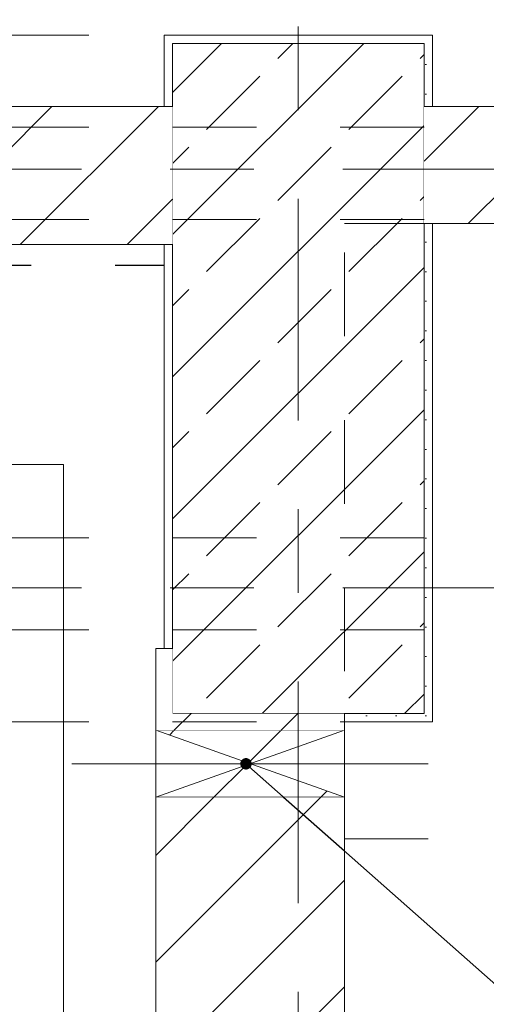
# Model space of a CAD drawing. Header units: metres. Extents: x -4 to 100, y -11 to 17.
# Tile 500 of 656: x 46.998 to 47.554, y 4.853 to 6.028. Entities that reach past the tile are written whole.
import ezdxf

# ---------------------------------------------------------------- set-up
doc = ezdxf.new("R2010")
doc.units = ezdxf.units.M
doc.header["$MEASUREMENT"] = 0
for name, pattern in [('Achse', [0.2, 0.1, -0.05, 0, -0.05]), ('Strichlinie doppelt', [0.546806, 0.264583, -0.105833, 0.070556, -0.105833]), ('Strichlinie eng', [0.115, 0.075, -0.04]), ('Strichpunktlinie', [0.31, 0.2, -0.05, 0.01, -0.05]), ('Untersicht', [0.1, 0.075, -0.025]), ('Wipeout_Contour', [1, 0, -1])]:
    doc.linetypes.add(name, pattern=pattern)
for name, color, linetype in [('152 - Bemaßung_ Beschriftung.Ausbau', 7, 'Continuous'), ('301 - Elemente.Linie', 7, 'Continuous'), ('451 - Universal.Achsen Raster', 7, 'Continuous'), ('605 - Struktur.Wand Innen', 7, 'Continuous'), ('607 - Struktur.Stütze', 7, 'Continuous'), ('608 - Struktur.Träger', 7, 'Continuous'), ('650 - Abdeckung.Fußboden Aufbau', 7, 'Continuous'), ('Abbruch_605 - Struktur.Wand Innen', 7, 'Continuous'), ('Neubau_152 - Bemaßung_ Beschriftung.Ausbau', 7, 'Continuous'), ('Neubau_605 - Struktur.Wand Innen', 7, 'Continuous'), ('Neubau_606 - Struktur.Wand Innen Ausbau', 7, 'Continuous'), ('Neubau_653 - Abdeckung.TB Verkofferung', 7, 'Continuous'), ('Neubau_804 - HKLSE.Elektrik', 7, 'Continuous')]:
    doc.layers.add(name, color=color, linetype=linetype)
doc.styles.add('ERSTELLTER_STIL_2', font='txt')
doc.linetypes.add('Abbruch 1', pattern='A,0,[1,2022.0244.A_L5A-PL02.03_iC_Grundriss 1.OG1.Shx,S=0.001984,R=0,X=0,Y=0],-0.25,0', length=0.25)
doc.dimstyles.new('ERSTELLTER_STIL__5', dxfattribs={"dimtxt": 0.1, "dimasz": 0.0532, "dimexe": 0.18, "dimexo": 0.0625, "dimgap": 0, "dimtad": 1, "dimtih": 1, "dimtoh": 1, "dimzin": 0, "dimdsep": 46, "dimtxsty": 'ERSTELLTER_STIL_2', "dimblk": 'ARROWHEAD_2', "dimblk1": 'ARROWHEAD_2', "dimblk2": 'ARROWHEAD_2', "dimcen": 0.09, "dimse1": 1, "dimse2": 1, "dimclrd": 7, "dimclre": 7, "dimclrt": 7, "dimazin": 0, "dimtfac": 1, "dimtdec": 4, "dimtmove": 0, "dimatfit": 3, "dimfxl": 1, "dimtolj": 1, "dimtzin": 0, "dimarcsym": 0})
doc.dimstyles.new('ERSTELLTER_STIL__8', dxfattribs={"dimtxt": 0.18, "dimasz": 0.03648, "dimexe": 0.18, "dimexo": 0.0625, "dimgap": 0, "dimtad": 0, "dimtih": 1, "dimtoh": 1, "dimdec": 4, "dimzin": 0, "dimdsep": 46, "dimcen": 0.09, "dimadec": 0, "dimazin": 0, "dimtfac": 1, "dimtdec": 4, "dimtmove": 0, "dimatfit": 3, "dimldrblk": 'ARROWHEAD_11', "dimfxl": 1, "dimtolj": 1, "dimtzin": 0, "dimarcsym": 0})
doc.dimstyles.new('ERSTELLTER_STIL__9', dxfattribs={"dimtxt": 0.18, "dimasz": 0.02736, "dimexe": 0.18, "dimexo": 0.0625, "dimgap": 0, "dimtad": 0, "dimtih": 1, "dimtoh": 1, "dimdec": 4, "dimzin": 0, "dimdsep": 46, "dimcen": 0.09, "dimadec": 0, "dimazin": 0, "dimtfac": 1, "dimtdec": 4, "dimtmove": 0, "dimatfit": 3, "dimldrblk": 'ARROWHEAD_11', "dimfxl": 1, "dimtolj": 1, "dimtzin": 0, "dimarcsym": 0})
pattern_1 = [(45, (0, 0), (-0.01767767, 0.01767767), [0, -0.025])]
pattern_2 = [(45, (0, 0), (-0.06363961, 0.06363961), [])]

# ---------------------------------------------------------------- blocks, each defined once
blk = doc.blocks.new('ARROWHEAD_11')
at = {"color": 0, "linetype": 'Continuous', "lineweight": 0}
blk.add_line((0, 0), (-1, 0), dxfattribs=at)
at = {"color": 0, "linetype": 'Continuous', "lineweight": 0, "const_width": 0.25, "flags": 128}
blk.add_lwpolyline([(-0.125, 0, 1), (0.125, 0, 1)], format="xyb", close=True, dxfattribs=at)
blk = doc.blocks.new('*D681')
at = {"layer": '152 - Bemaßung_ Beschriftung.Ausbau', "color": 7, "linetype": 'Continuous', "lineweight": 5}
for p, q in [((46.77, 6.6804), (46.77, 6.7854)), ((47.18, 6.6804), (47.18, 6.7854)), ((46.7902, 6.7679), (46.7498, 6.6979)), ((47.2002, 6.7679), (47.1598, 6.6979)), ((46.77, 6.7329), (47.18, 6.7329))]:
    blk.add_line(p, q, dxfattribs=at)
at = {"layer": '152 - Bemaßung_ Beschriftung.Ausbau', "color": 7, "lineweight": 5, "insert": (46.8991, 6.7529), "char_height": 0.1, "attachment_point": 7, "style": 'ERSTELLTER_STIL_2'}
blk.add_mtext('\\A1;{\\pql;\\fArial|b0|i0|c0|p38;41}', dxfattribs=at)
blk = doc.blocks.new('ARROWHEAD_2')
at = {"color": 0, "linetype": 'Continuous', "lineweight": 0}
for p, q in [((-0.378, -0.655), (0.378, 0.655)), ((0, 0), (-1, 0))]:
    blk.add_line(p, q, dxfattribs=at)
blk = doc.blocks.new('*D682')
at = {"layer": '152 - Bemaßung_ Beschriftung.Ausbau', "color": 7, "linetype": 'Continuous', "lineweight": 5}
for p, q in [((47.18, 6.6804), (47.18, 6.7854)), ((47.48, 6.6804), (47.48, 6.7854)), ((47.2002, 6.7679), (47.1598, 6.6979)), ((47.4598, 6.6979), (47.5002, 6.7679)), ((47.18, 6.7329), (47.48, 6.7329)), ((47.48, 6.7329), (47.5142, 6.7329))]:
    blk.add_line(p, q, dxfattribs=at)
at = {"layer": '152 - Bemaßung_ Beschriftung.Ausbau', "color": 7, "lineweight": 5, "insert": (47.2541, 6.7529), "char_height": 0.1, "attachment_point": 7, "style": 'ERSTELLTER_STIL_2'}
blk.add_mtext('\\A1;{\\pql;\\fArial|b0|i0|c0|p38;30}', dxfattribs=at)
blk = doc.blocks.new('*D689')
at = {"layer": '152 - Bemaßung_ Beschriftung.Ausbau', "color": 7, "linetype": 'Continuous', "lineweight": 5}
for p, q in [((46.845, 6.9804), (46.845, 7.0854)), ((47.18, 6.9804), (47.18, 7.0854)), ((46.8652, 7.0679), (46.8248, 6.9979)), ((47.2002, 7.0679), (47.1598, 6.9979)), ((46.845, 7.0329), (47.18, 7.0329))]:
    blk.add_line(p, q, dxfattribs=at)
at = {"layer": '152 - Bemaßung_ Beschriftung.Ausbau', "color": 7, "lineweight": 5, "insert": (46.9116, 7.0512), "char_height": 0.1, "attachment_point": 7, "style": 'ERSTELLTER_STIL_2'}
blk.add_mtext('\\A1;{\\pql;\\fArial|b0|i0|c0|p38;33\\fArial|b0|i0|c0|p38;\\A1{\\H.66x;\\S5^  ;}}', dxfattribs=at)
blk = doc.blocks.new('*D690')
at = {"layer": '152 - Bemaßung_ Beschriftung.Ausbau', "color": 7, "linetype": 'Continuous', "lineweight": 5}
for p, q in [((47.18, 6.9804), (47.18, 7.0854)), ((47.48, 6.9804), (47.48, 7.0854)), ((47.2002, 7.0679), (47.1598, 6.9979)), ((47.4598, 6.9979), (47.5002, 7.0679)), ((47.18, 7.0329), (47.48, 7.0329)), ((47.48, 7.0329), (47.5142, 7.0329))]:
    blk.add_line(p, q, dxfattribs=at)
at = {"layer": '152 - Bemaßung_ Beschriftung.Ausbau', "color": 7, "lineweight": 5, "insert": (47.2541, 7.0529), "char_height": 0.1, "attachment_point": 7, "style": 'ERSTELLTER_STIL_2'}
blk.add_mtext('\\A1;{\\pql;\\fArial|b0|i0|c0|p38;30}', dxfattribs=at)

msp = doc.modelspace()

# ---------------------------------------------------------------- hatches: boundary and pattern name
at = {"layer": '607 - Struktur.Stütze', "linetype": 'Continuous', "lineweight": 0, "true_color": 0x000000}
h = msp.add_hatch(dxfattribs=at)
h.set_pattern_fill('Gips_0001', color=18, style=0, pattern_type=2)
h.set_pattern_definition(pattern_1)
h.paths.add_polyline_path([(47.49, 6.01), (47.17, 6.01), (47.17, 5.925), (47.18, 5.925), (47.18, 6), (47.48, 6), (47.48, 5.925), (47.49, 5.925)])
h = msp.add_hatch(dxfattribs=at)
h.set_pattern_fill('Beton__Stahlbeton_0001', color=18, style=0, pattern_type=2)
h.set_pattern_definition([(45, (0, 0), (-0.0848528, 0.0848528), []), (45, (-0.04243, 0.04243), (-0.0848528, 0.0848528), [0.09, -0.03])])
h.paths.add_polyline_path([(47.18, 5.2), (47.48, 5.2), (47.48, 6), (47.18, 6)])
h = msp.add_hatch(dxfattribs=at)
h.set_pattern_fill('Gips_0001', color=18, style=0, pattern_type=2)
h.set_pattern_definition(pattern_1)
h.paths.add_polyline_path([(47.385, 5.2), (47.385, 5.19), (47.49, 5.19), (47.49, 5.785), (47.48, 5.785), (47.48, 5.2)])
h = msp.add_hatch(dxfattribs=at)
h.set_pattern_fill('Gips_0001', color=18, style=0, pattern_type=2)
h.set_pattern_definition(pattern_1)
h.paths.add_polyline_path([(47.17, 5.76), (47.17, 5.2775), (47.18, 5.2775), (47.18, 5.76)])
at = {"layer": 'Abbruch_605 - Struktur.Wand Innen', "linetype": 'Continuous', "lineweight": 0, "true_color": 0x000000}
h = msp.add_hatch(dxfattribs=at)
h.set_pattern_fill('MW_Ziegel_0001', color=18, style=0, pattern_type=2)
h.set_pattern_definition(pattern_2)
h.paths.add_polyline_path([(47.16, 5.18), (47.2725, 5.14), (47.385, 5.18)])
h = msp.add_hatch(dxfattribs=at)
h.set_pattern_fill('MW_Ziegel_0001', color=18, style=0, pattern_type=2)
h.set_pattern_definition(pattern_2)
h.paths.add_polyline_path([(47.16, 5.1), (47.385, 5.1), (47.2725, 5.14)])

# ---------------------------------------------------------------- linework, layer by layer
at = {"layer": '301 - Elemente.Linie', "color": 1, "linetype": 'Strichlinie eng', "lineweight": 25, "flags": 128}
msp.add_lwpolyline([(40.3114, 5.7353), (47.17, 5.7353)], dxfattribs=at)
at = {"layer": '451 - Universal.Achsen Raster', "color": 160, "linetype": 'Strichlinie doppelt', "lineweight": 9, "true_color": 0x3232ff}
msp.add_line((64.935, 5.35), (-3.175, 5.35), dxfattribs=at)
at = {"layer": '607 - Struktur.Stütze', "color": 7, "linetype": 'Continuous', "lineweight": 5, "flags": 128}
for points in [[(47.49, 5.925), (47.49, 6.01), (47.17, 6.01), (47.17, 5.925)], [(47.385, 5.19), (47.49, 5.19), (47.49, 5.785)], [(47.17, 5.76), (47.17, 5.2775)]]:
    msp.add_lwpolyline(points, dxfattribs=at)
at = {"layer": '607 - Struktur.Stütze', "color": 7, "linetype": 'Continuous', "lineweight": 13, "flags": 128}
msp.add_lwpolyline([(47.18, 5.2), (47.48, 5.2), (47.48, 6), (47.18, 6)], close=True, dxfattribs=at)
at = {"layer": '608 - Struktur.Träger', "color": 7, "linetype": 'Untersicht', "lineweight": 13}
for p, q in [((0.38, 6.01), (61.88, 6.01)), ((0.38, 5.41), (61.88, 5.41))]:
    msp.add_line(p, q, dxfattribs=at)
at = {"layer": '608 - Struktur.Träger', "color": 7, "linetype": 'Achse', "lineweight": 9}
msp.add_line((0.38, 5.3), (61.88, 5.3), dxfattribs=at)
at = {"layer": '650 - Abdeckung.Fußboden Aufbau', "color": 7, "linetype": 'Continuous', "lineweight": 13, "flags": 128}
msp.add_lwpolyline([(38.86, 5.8285), (38.86, 5.935), (39.97, 5.935), (39.97, 6.01), (40.29, 6.01), (40.29, 5.925), (41.115, 5.925), (41.115, 5.76), (42, 5.76), (42, 5.925), (42.325, 5.925), (42.325, 5.76), (43.21, 5.76), (43.21, 5.925), (45.885, 5.925), (45.885, 5.76), (46.77, 5.76), (46.77, 5.925), (47.17, 5.925), (47.17, 6.01), (47.49, 6.01), (47.49, 5.925), (51.89, 5.925)], dxfattribs=at)
msp.add_lwpolyline([(51.74, 3.04), (51.74, 5.785), (47.49, 5.785), (47.49, 5.19), (47.385, 5.19), (47.385, 3.04)], close=True, dxfattribs=at)
at = {"layer": 'Abbruch_605 - Struktur.Wand Innen', "color": 7, "linetype": 'Abbruch 1', "lineweight": 18}
for p, q in [((47.385, 5.18), (47.16, 5.18)), ((47.16, 5.1), (47.385, 5.1))]:
    msp.add_line(p, q, dxfattribs=at)
at = {"layer": 'Abbruch_605 - Struktur.Wand Innen', "color": 160, "linetype": 'Abbruch 1', "lineweight": 5, "true_color": 0x3232ff}
msp.add_line((47.06, 5.14), (47.485, 5.14), dxfattribs=at)
msp.add_line((47.06, 5.14), (47.485, 5.14), dxfattribs=at)
at = {"layer": 'Abbruch_605 - Struktur.Wand Innen', "color": 7, "linetype": 'Abbruch 1', "lineweight": 18, "flags": 128}
for points in [[(47.16, 5.18), (47.16, 5.1)], [(47.385, 5.1), (47.385, 5.18)]]:
    msp.add_lwpolyline(points, dxfattribs=at)
at = {"layer": 'Neubau_605 - Struktur.Wand Innen', "color": 1, "linetype": 'Continuous', "lineweight": 9}
for p, q in [((47.16, 5.1), (47.385, 5.18)), ((47.16, 5.18), (47.385, 5.1))]:
    msp.add_line(p, q, dxfattribs=at)
at = {"layer": 'Neubau_606 - Struktur.Wand Innen Ausbau', "color": 1, "linetype": 'Strichpunktlinie', "lineweight": 5}
msp.add_line((46.745, 5.14), (47.02, 5.14), dxfattribs=at)
msp.add_line((46.745, 5.14), (47.02, 5.14), dxfattribs=at)
at = {"layer": 'Neubau_653 - Abdeckung.TB Verkofferung', "color": 1, "linetype": 'Untersicht', "lineweight": 9}
for p, q in [((47.385, 5.785), (51.765, 5.785)), ((47.385, 5.0505), (47.385, 5.785)), ((47.385, 5.0505), (51.765, 5.0505))]:
    msp.add_line(p, q, dxfattribs=at)
at = {"layer": 'Neubau_804 - HKLSE.Elektrik', "color": 1, "linetype": 'Continuous', "lineweight": 9}
for q in [(46.845, 5.4975), (47.05, 4.1975)]:
    msp.add_line((47.05, 5.4975), q, dxfattribs=at)
at = {"layer": 'Neubau_804 - HKLSE.Elektrik', "color": 1, "linetype": 'Untersicht', "lineweight": 9, "flags": 128}
for points in [[(46.845, 5.4975), (47.05, 5.4975)], [(47.05, 4.1975), (47.05, 5.4975)]]:
    msp.add_lwpolyline(points, dxfattribs=at)

# ---------------------------------------------------------------- dimensions: what is measured, and where the dimension line sits
at = {"layer": '152 - Bemaßung_ Beschriftung.Ausbau', "color": 7, "linetype": 'Continuous', "lineweight": 5}
for base, picture, middle in [((47.48, 7.0329), '*D690', (47.3303, 7.1029)), ((47.48, 6.7329), '*D682', (47.3303, 6.8029))]:
    dim = msp.add_linear_dim(base=base, p1=(47.18, 6), p2=(47.48, 6), dimstyle='ERSTELLTER_STIL__5', dxfattribs=at)
    dim.commit()
    dim.dimension.update_dxf_attribs({"geometry": picture, "text_midpoint": middle, "dimtype": 160})

# ---------------------------------------------------------------- next in the draw order: wipeouts: each hides what was drawn before it
at = {"color": 254, "linetype": 'Wipeout_Contour', "lineweight": 0, "ltscale": 189.357034}
msp.add_wipeout([(46.77, 5.76), (47.18, 5.76), (47.18, 5.925), (46.77, 5.925)], dxfattribs=at).dxf.layer = '605 - Struktur.Wand Innen'
at = {"color": 254, "linetype": 'Wipeout_Contour', "lineweight": 0, "ltscale": 200.002303}
msp.add_wipeout([(51.89, 5.925), (47.48, 5.925), (47.48, 5.785), (51.74, 5.785)], dxfattribs=at).dxf.layer = '605 - Struktur.Wand Innen'
at = {"color": 254, "linetype": 'Wipeout_Contour', "lineweight": 0, "ltscale": 285.938688}
msp.add_wipeout([(47.16, 5.18), (47.385, 5.18), (47.385, 5.2), (47.18, 5.2), (47.18, 5.2775), (47.16, 5.2775)], dxfattribs=at).dxf.layer = '605 - Struktur.Wand Innen'
at = {"color": 254, "linetype": 'Wipeout_Contour', "lineweight": 0, "ltscale": 189.821255}
msp.add_wipeout([(47.16, 2.89), (47.385, 2.89), (47.385, 5.1), (47.16, 5.1)], dxfattribs=at).dxf.layer = '605 - Struktur.Wand Innen'

# ---------------------------------------------------------------- next in the draw order: hatches: boundary and pattern name
at = {"layer": '605 - Struktur.Wand Innen', "linetype": 'Continuous', "lineweight": 0, "true_color": 0x000000}
h = msp.add_hatch(dxfattribs=at)
h.set_pattern_fill('MW_Ziegel_0001', color=18, style=0, pattern_type=2)
h.set_pattern_definition(pattern_2)
h.paths.add_polyline_path([(46.77, 5.76), (47.18, 5.76), (47.18, 5.925), (46.77, 5.925)])
h = msp.add_hatch(dxfattribs=at)
h.set_pattern_fill('MW_Ziegel_0001', color=18, style=0, pattern_type=2)
h.set_pattern_definition(pattern_2)
h.paths.add_polyline_path([(51.89, 5.925), (47.48, 5.925), (47.48, 5.785), (51.74, 5.785)])
h = msp.add_hatch(dxfattribs=at)
h.set_pattern_fill('MW_Ziegel_0001', color=18, style=0, pattern_type=2)
h.set_pattern_definition(pattern_2)
h.paths.add_polyline_path([(47.16, 5.18), (47.385, 5.18), (47.385, 5.2), (47.18, 5.2), (47.18, 5.2775), (47.16, 5.2775)])
h = msp.add_hatch(dxfattribs=at)
h.set_pattern_fill('MW_Ziegel_0001', color=18, style=0, pattern_type=2)
h.set_pattern_definition(pattern_2)
h.paths.add_polyline_path([(47.16, 2.89), (47.385, 2.89), (47.385, 5.1), (47.16, 5.1)])

# ---------------------------------------------------------------- next in the draw order: linework, layer by layer
at = {"layer": '451 - Universal.Achsen Raster', "color": 160, "linetype": 'Strichlinie doppelt', "lineweight": 9, "true_color": 0x3232ff}
for p, q in [((47.33, -10.585), (47.33, 16.355)), ((64.935, 5.85), (-3.175, 5.85))]:
    msp.add_line(p, q, dxfattribs=at)
at = {"layer": '605 - Struktur.Wand Innen', "color": 7, "linetype": 'Continuous', "lineweight": 18, "flags": 128}
for points in [[(47.18, 5.925), (46.77, 5.925)], [(50.8575, 5.925), (47.48, 5.925)], [(47.48, 5.785), (51.74, 5.785)], [(46.77, 5.76), (47.18, 5.76)], [(47.18, 5.2775), (47.16, 5.2775)], [(47.16, 5.2775), (47.16, 5.18)], [(47.385, 5.18), (47.385, 5.2)], [(47.16, 5.1), (47.16, 2.89)], [(47.385, 2.89), (47.385, 5.1)]]:
    msp.add_lwpolyline(points, dxfattribs=at)
at = {"layer": '608 - Struktur.Träger', "color": 7, "linetype": 'Achse', "lineweight": 9}
msp.add_line((0.38, 5.9), (61.88, 5.9), dxfattribs=at)
at = {"layer": '608 - Struktur.Träger', "color": 7, "linetype": 'Untersicht', "lineweight": 13}
for p, q in [((0.38, 5.79), (61.88, 5.79)), ((0.38, 5.19), (61.88, 5.19))]:
    msp.add_line(p, q, dxfattribs=at)

# ---------------------------------------------------------------- next in the draw order: dimensions: what is measured, and where the dimension line sits
at = {"layer": '152 - Bemaßung_ Beschriftung.Ausbau', "color": 7, "linetype": 'Continuous', "lineweight": 5}
for base, p1, p2, picture, middle in [((47.179989, 7.032884), (46.844987, 5.76), (47.179989, 5.999982), '*D689', (47.122854, 7.102884)), ((47.18, 6.7329), (46.77, 5.925), (47.18, 6), '*D681', (46.9753, 6.8029))]:
    dim = msp.add_linear_dim(base=base, p1=p1, p2=p2, dimstyle='ERSTELLTER_STIL__5', dxfattribs=at)
    dim.commit()
    dim.dimension.update_dxf_attribs({"geometry": picture, "text_midpoint": middle, "dimtype": 160})

# ---------------------------------------------------------------- next in the draw order: leaders
at = {"layer": '152 - Bemaßung_ Beschriftung.Ausbau', "color": 7, "linetype": 'Continuous', "lineweight": 9, "annotation_type": 0, "has_hookline": 1, "hookline_direction": 0, "text_width": 0.9653}
msp.add_leader([(46.8267, 5.8717), (46.8267, 6.2789), (46.8767, 6.2789)], dimstyle='ERSTELLTER_STIL__8', dxfattribs=at)
at = {"layer": 'Neubau_152 - Bemaßung_ Beschriftung.Ausbau', "color": 1, "linetype": 'Continuous', "lineweight": 13, "annotation_type": 0, "has_hookline": 1, "hookline_direction": 0}
for points, text_width in [([(45.9323, 5.9075), (45.9323, 6.424), (45.9836, 6.424)], 1.2306), ([(47.2676, 5.14), (47.569, 4.8728), (47.619, 4.8728)], 0.8253)]:
    msp.add_leader(points, dimstyle='ERSTELLTER_STIL__9', dxfattribs=dict(at, text_width=text_width))

doc.saveas('drawing.dxf')
